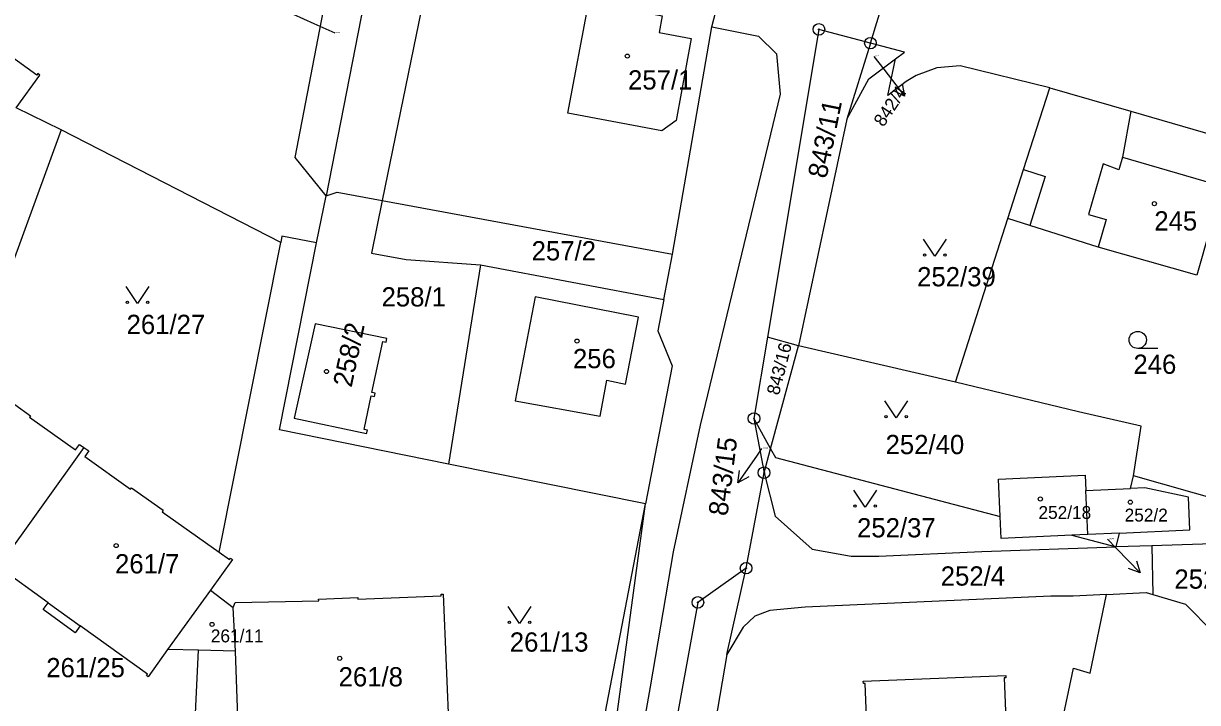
# Model space of a CAD drawing. Extents: x -737240 to -735272, y -1119606 to -1117878.
# Drawn here: x -736920.3 to -736816.5, y -1118758.3 to -1118698.3 of the extents above; entities that cross this region are included whole.
import ezdxf

# ---------------------------------------------------------------- set-up
doc = ezdxf.new("R2010")
doc.units = 0
for name, color, linetype in [('Level 1', 7, 'Continuous'), ('Level 16', 7, 'Continuous'), ('Level 18', 7, 'Continuous'), ('Level 19', 7, 'Continuous'), ('Level 25', 7, 'Continuous'), ('Level 4', 7, 'Continuous')]:
    doc.layers.add(name, color=color, linetype=linetype)

msp = doc.modelspace()

# ---------------------------------------------------------------- linework, layer by layer
at = {"layer": 'Level 1'}
for p, q in [((-736845.46, -1118700.04), (-736841.79, -1118688.22)), ((-736884.32, -1118693.11), (-736888.6, -1118713.93)), ((-736859.46, -1118698.59), (-736858.24, -1118693.86)), ((-736862.96, -1118718.67), (-736859.46, -1118698.59)), ((-736845.46, -1118700.04), (-736847.54, -1118706.75)), ((-736831.94, -1118711.21), (-736829.61, -1118703.98)), ((-736829.61, -1118703.98), (-736822.44, -1118706.06)), ((-736916.97, -1118707.69), (-736920.95, -1118705.76)), ((-736822.44, -1118706.06), (-736823.18, -1118710.1)), ((-736822.44, -1118706.06), (-736804.85, -1118711.17)), ((-736916.97, -1118707.69), (-736923.8, -1118726.36)), ((-736897.58, -1118717.65), (-736916.97, -1118707.69)), ((-736847.54, -1118706.75), (-736851.8, -1118726.76)), ((-736833.31, -1118715.53), (-736831.94, -1118711.21)), ((-736894.42, -1118717.67), (-736893.56, -1118713.53)), ((-736888.6, -1118713.93), (-736862.96, -1118718.67)), ((-736837.94, -1118729.99), (-736833.31, -1118715.53)), ((-736831.38, -1118716.14), (-736833.31, -1118715.53)), ((-736825.34, -1118718.06), (-736831.38, -1118716.14)), ((-736903.02, -1118744.99), (-736897.58, -1118717.65)), ((-736863.73, -1118722.69), (-736862.96, -1118718.67)), ((-736879.92, -1118719.62), (-736882.75, -1118737.21)), ((-736879.92, -1118719.62), (-736863.73, -1118722.69)), ((-736854.55, -1118726.02), (-736855.75, -1118733.19)), ((-736851.8, -1118726.76), (-736854.55, -1118726.02)), ((-736854.29, -1118735.87), (-736851.8, -1118726.76)), ((-736837.94, -1118729.99), (-736851.8, -1118726.76)), ((-736855.75, -1118733.19), (-736854.86, -1118737.98)), ((-736855.75, -1118733.19), (-736854.29, -1118735.87)), ((-736914.99, -1118735.74), (-736922.55, -1118746.28)), ((-736854.86, -1118737.98), (-736854.29, -1118735.87)), ((-736865.34, -1118740.73), (-736882.75, -1118737.21)), ((-736856.44, -1118746.41), (-736854.86, -1118737.98)), ((-736822.48, -1118739.36), (-736822.21, -1118738.25)), ((-736812.24, -1118741.08), (-736822.21, -1118738.25)), ((-736826.41, -1118739.55), (-736822.48, -1118739.36)), ((-736826.23, -1118743.44), (-736826.41, -1118739.55)), ((-736869.32, -1118770.31), (-736865.34, -1118740.73)), ((-736826.23, -1118743.44), (-736827.65, -1118743.5)), ((-736827.65, -1118743.5), (-736823.73, -1118744.53)), ((-736823.44, -1118743.31), (-736826.23, -1118743.44)), ((-736823.73, -1118744.53), (-736823.44, -1118743.31)), ((-736820.59, -1118744.43), (-736823.73, -1118744.53)), ((-736820.59, -1118744.43), (-736820.5, -1118748.74)), ((-736918.13, -1118749.46), (-736922.55, -1118746.28)), ((-736858.14, -1118754.03), (-736856.44, -1118746.41)), ((-736903.79, -1118748.34), (-736907.57, -1118753.6)), ((-736903.79, -1118748.34), (-736901.77, -1118749.88)), ((-736901.57, -1118753.73), (-736901.77, -1118749.88)), ((-736904.85, -1118753.66), (-736907.57, -1118753.6)), ((-736901.57, -1118753.73), (-736904.85, -1118753.66))]:
    msp.add_line(p, q, dxfattribs=at)
for points in [[(-736893.56, -1118713.53), (-736896.29, -1118710.13), (-736892.41, -1118689.95), (-736889.47, -1118682.42), (-736888.91, -1118680.99)], [(-736887.33, -1118681.68), (-736889.19, -1118691.21), (-736893.56, -1118713.53)], [(-736920.95, -1118705.76), (-736918.87, -1118702.86), (-736919.03, -1118702.74), (-736919.12, -1118702.86), (-736925.13, -1118698.54), (-736925.04, -1118698.42), (-736927.8, -1118696.43), (-736927.89, -1118696.55), (-736931.94, -1118693.63), (-736931.36, -1118692.82), (-736931.76, -1118692.54)], [(-736859.46, -1118698.59), (-736855.35, -1118699.43), (-736853.76, -1118700.99), (-736853.43, -1118704.54), (-736860.5, -1118733.78), (-736862.88, -1118744.98), (-736864.92, -1118756.89), (-736867.8, -1118773.25), (-736874.18, -1118809.41), (-736877.07, -1118825.48), (-736878.29, -1118829.2), (-736880.63, -1118832.86), (-736884.99, -1118835.41), (-736885.95, -1118836.94)], [(-736845.46, -1118700.04), (-736850.01, -1118698.83), (-736854.55, -1118726.02)], [(-736843.23, -1118701.44), (-736842.44, -1118700.84), (-736845.46, -1118700.04)], [(-736847.54, -1118706.75), (-736845.59, -1118703.21), (-736843.23, -1118701.44)], [(-736829.61, -1118703.98), (-736837.54, -1118702.04), (-736839.59, -1118702.23), (-736841.42, -1118702.91), (-736842.29, -1118703.42), (-736843.93, -1118704.67), (-736843.23, -1118701.44)], [(-736823.18, -1118710.1), (-736814.37, -1118712.66), (-736816.61, -1118720.52), (-736825.34, -1118718.06)], [(-736893.56, -1118713.53), (-736892.58, -1118713.2), (-736888.6, -1118713.93)], [(-736888.6, -1118713.93), (-736889.56, -1118718.6), (-736886.49, -1118719.15), (-736879.92, -1118719.62)], [(-736882.75, -1118737.21), (-736897.68, -1118734.19), (-736894.42, -1118717.67)], [(-736894.42, -1118717.67), (-736897.47, -1118717.1), (-736897.58, -1118717.65)], [(-736863.73, -1118722.69), (-736864.24, -1118725.45), (-736862.98, -1118728.53), (-736865.34, -1118740.73)], [(-736888.25, -1118726.45), (-736888.19, -1118726.14), (-736894.54, -1118724.82), (-736896.4, -1118733.15), (-736889.98, -1118734.52), (-736889.91, -1118734.21), (-736890.21, -1118734.15), (-736889.58, -1118731.19), (-736889.28, -1118731.26), (-736889.22, -1118730.96), (-736889.51, -1118730.9), (-736888.55, -1118726.39), (-736888.25, -1118726.45)], [(-736924.94, -1118729.4), (-736922.59, -1118731.07), (-736922.5, -1118730.95), (-736919.69, -1118732.95), (-736919.78, -1118733.07), (-736915.71, -1118735.97), (-736915.36, -1118735.48), (-736914.99, -1118735.74)], [(-736822.21, -1118738.25), (-736821.54, -1118733.87), (-736827.06, -1118732.61), (-736837.94, -1118729.99)], [(-736914.99, -1118735.74), (-736914.54, -1118736.06), (-736914.89, -1118736.55), (-736910.86, -1118739.42), (-736910.77, -1118739.3), (-736907.96, -1118741.3), (-736908.05, -1118741.42), (-736903.02, -1118744.99)], [(-736854.29, -1118735.87), (-736853.86, -1118736.65), (-736833.98, -1118741.85)], [(-736854.86, -1118737.98), (-736853.89, -1118741.82), (-736850.62, -1118744.73), (-736847.15, -1118745.35), (-736844.71, -1118745.34), (-736835.6, -1118744.93), (-736823.73, -1118744.53)], [(-736833.98, -1118741.85), (-736834.13, -1118738.55), (-736826.47, -1118738.21), (-736826.41, -1118739.55)], [(-736823.44, -1118743.31), (-736817.23, -1118743.03), (-736817.36, -1118740.13), (-736821.21, -1118739.3), (-736822.48, -1118739.36)], [(-736872.62, -1118769.69), (-736870.95, -1118760.54), (-736868.91, -1118759.23), (-736865.34, -1118740.73)], [(-736827.65, -1118743.5), (-736833.89, -1118743.79), (-736833.98, -1118741.85)], [(-736903.02, -1118744.99), (-736902.1, -1118745.64), (-736902.02, -1118745.53), (-736901.85, -1118745.64), (-736903.79, -1118748.34)], [(-736796.16, -1118747.3), (-736810.72, -1118744.1), (-736820.59, -1118744.43)], [(-736856.44, -1118746.41), (-736860.71, -1118749.43), (-736870.25, -1118801.84), (-736870.09, -1118801.87), (-736875.96, -1118830.71), (-736866.52, -1118832.6), (-736863.07, -1118833.41)], [(-736901.77, -1118749.88), (-736901.59, -1118749.44), (-736894.22, -1118749.29), (-736894.23, -1118749.14), (-736890.77, -1118749), (-736890.77, -1118749.15), (-736883.41, -1118748.85), (-736883.41, -1118748.7), (-736883.21, -1118748.69), (-736882.7, -1118761.31), (-736882.9, -1118761.31), (-736882.91, -1118761.16), (-736890.22, -1118761.46)], [(-736824.6, -1118748.73), (-736827.53, -1118748.87), (-736829.52, -1118748.87), (-736851.22, -1118749.85), (-736854.35, -1118750.15), (-736855.67, -1118750.65), (-736856.7, -1118751.62), (-736858.14, -1118754.03)], [(-736832.6, -1118779.31), (-736827.5, -1118755.23), (-736826.03, -1118755.67), (-736824.6, -1118748.73)], [(-736824.6, -1118748.73), (-736821.09, -1118748.56), (-736820.5, -1118748.74)], [(-736820.5, -1118748.74), (-736817.61, -1118749.6), (-736815.16, -1118752.06), (-736814.14, -1118755.11)], [(-736915.29, -1118751.5), (-736915.73, -1118752.11), (-736918.57, -1118750.07), (-736918.13, -1118749.46)], [(-736907.57, -1118753.6), (-736909.29, -1118755.99), (-736909.45, -1118755.88), (-736909.36, -1118755.76), (-736915.29, -1118751.5)], [(-736897.04, -1118765.01), (-736898.61, -1118764.7), (-736905.31, -1118763.57), (-736904.85, -1118753.66)], [(-736893.72, -1118761.6), (-736901.08, -1118761.9), (-736901.07, -1118762.05), (-736901.27, -1118762.06), (-736901.57, -1118753.73)], [(-736858.14, -1118754.03), (-736860, -1118764.9), (-736859.06, -1118767.73), (-736857.69, -1118769.18), (-736858.87, -1118775.58), (-736861.2, -1118777.21), (-736862.69, -1118779.82), (-736862.9, -1118783.87), (-736861.1, -1118787.45), (-736864.05, -1118804.45), (-736866.69, -1118818.98), (-736867.01, -1118823.17), (-736865.83, -1118828.48), (-736863.07, -1118833.41)], [(-736845.63, -1118763.93), (-736845.93, -1118756.59), (-736846.08, -1118756.6), (-736846.09, -1118756.39), (-736833.5, -1118755.88), (-736833.49, -1118756.08), (-736833.64, -1118756.08), (-736833.34, -1118763.43), (-736833.24, -1118763.43), (-736833.1, -1118766.88), (-736833.2, -1118766.88), (-736833, -1118771.83), (-736832, -1118771.79), (-736831.98, -1118772.31)]]:
    msp.add_lwpolyline(points, dxfattribs=at)
at = {"layer": 'Level 16'}
for points in [[(-736892.75, -1118699.16), (-736894.63, -1118698.33), (-736897.373, -1118697.115)], [(-736845.15, -1118701.21), (-736844.27, -1118702.35), (-736842.432, -1118704.721)], [(-736842.65, -1118703.625), (-736842.432, -1118704.721), (-736843.44, -1118704.237)], [(-736855.07, -1118735.85), (-736855.47, -1118736.42), (-736857.184, -1118738.882)], [(-736856.203, -1118738.347), (-736857.184, -1118738.882), (-736857.023, -1118737.776)], [(-736824.5, -1118743.85), (-736823.7, -1118744.67), (-736821.604, -1118746.816)], [(-736821.945, -1118745.752), (-736821.604, -1118746.816), (-736822.66, -1118746.45)]]:
    msp.add_lwpolyline(points, dxfattribs=at)
at = {"layer": 'Level 25'}
msp.add_line((-736820.048, -1118727.01), (-736821.83, -1118727.01), dxfattribs=at)
for points in [[(-736838.77, -1118717.36), (-736839.77, -1118718.86), (-736840.77, -1118717.36)], [(-736909.23, -1118721.53), (-736910.23, -1118723.03), (-736911.23, -1118721.53)], [(-736842.19, -1118731.63), (-736843.19, -1118733.13), (-736844.19, -1118731.63)], [(-736844.93, -1118739.53), (-736845.93, -1118741.03), (-736846.93, -1118739.53)], [(-736875.47, -1118749.79), (-736876.47, -1118751.29), (-736877.47, -1118749.79)]]:
    msp.add_lwpolyline(points, dxfattribs=at)
for centre in [(-736840.67, -1118718.76), (-736838.87, -1118718.76), (-736911.13, -1118722.93), (-736909.33, -1118722.93), (-736844.09, -1118733.03), (-736842.29, -1118733.03), (-736846.83, -1118740.93), (-736845.03, -1118740.93), (-736877.37, -1118751.19), (-736875.57, -1118751.19)]:
    msp.add_circle(centre, 0.1, dxfattribs=at)
for centre, major_axis, ratio in [((-736850.01, -1118698.83), (0.516, 0), 0.9848078), ((-736850.01, -1118698.83), (0.0375, 0), 0.9848078), ((-736845.46, -1118700.04), (0.516, 0), 0.9848078), ((-736845.46, -1118700.04), (0.0375, 0), 0.9848078), ((-736866.94, -1118701.19), (0.18, 0), 0.9848078), ((-736820.36, -1118714.22), (0.18, 0), 0.9848078), ((-736871.39, -1118726.35), (0.18, 0), 0.9848078), ((-736821.83, -1118726.254), (0.764, 0), 0.9894236), ((-736893.53, -1118729.04), (0.18, 0), 0.9848078), ((-736855.75, -1118733.19), (0.516, 0), 0.9848078), ((-736855.75, -1118733.19), (0.0375, 0), 0.9848078), ((-736854.86, -1118737.98), (0.516, 0), 0.9848078), ((-736854.86, -1118737.98), (0.0375, 0), 0.9848078), ((-736830.44, -1118740.3), (0.18, 0), 0.9848078), ((-736822.49, -1118740.58), (0.18, 0), 0.9848078), ((-736912.12, -1118744.42), (0.18, 0), 0.9848078), ((-736856.44, -1118746.41), (0.516, 0), 0.9848078), ((-736856.44, -1118746.41), (0.0375, 0), 0.9848078), ((-736860.71, -1118749.43), (0.516, 0), 0.9848078), ((-736860.71, -1118749.43), (0.0375, 0), 0.9848078), ((-736903.64, -1118751.37), (0.18, 0), 0.9848078), ((-736892.36, -1118754.37), (0.18, 0), 0.9848078)]:
    msp.add_ellipse(centre, major_axis=major_axis, ratio=ratio, dxfattribs=at)
at = {"layer": 'Level 4'}
msp.add_line((-736918.13, -1118749.46), (-736915.29, -1118751.5), dxfattribs=at)
for points in [[(-736861.29, -1118699.62), (-736862.62, -1118706.89), (-736863.88, -1118707.8), (-736872.19, -1118706.24), (-736870.34, -1118696.4), (-736863.85, -1118697.62), (-736864.13, -1118699.1), (-736861.29, -1118699.62)], [(-736823.18, -1118710.1), (-736823.51, -1118711.24), (-736824.89, -1118710.7), (-736826.17, -1118715.17), (-736824.62, -1118715.61), (-736825.34, -1118718.06)], [(-736831.94, -1118711.21), (-736830, -1118711.83), (-736831.38, -1118716.14)], [(-736876.85, -1118731.62), (-736869.34, -1118732.99), (-736868.76, -1118729.81), (-736867.1, -1118730.15), (-736865.95, -1118724.23), (-736875.09, -1118722.46), (-736876.85, -1118731.62)]]:
    msp.add_lwpolyline(points, dxfattribs=at)

# ---------------------------------------------------------------- texts
at = {"layer": 'Level 16'}
for s, height, rotation, p in [('842/4', 1.14, 56.45043, (-736844.302, -1118707.512)), ('843/15', 1.7, 82.74177, (-736858.096, -1118741.854))]:
    msp.add_text(s, height=height, rotation=rotation, dxfattribs=at).set_placement(p)
msp.add_text('252/43', height=1.7, dxfattribs=at).set_placement((-736818.59, -1118748.22))
at = {"layer": 'Level 18'}
for s, height, p in [('261/12', 0.1, (-736892.75, -1118699.16)), ('842/4', 0.1, (-736845.025, -1118701.21)), ('257/2', 1.7, (-736875.4, -1118719.23)), ('252/39', 1.7, (-736841.33, -1118721.52)), ('258/1', 1.7, (-736888.665, -1118723.3)), ('261/27', 1.7, (-736911.2, -1118725.73)), ('246', 1.7, (-736822.215, -1118729.25)), ('252/40', 1.7, (-736844.12, -1118736.34)), ('843/15', 0.1, (-736854.92, -1118735.85)), ('252/37', 1.7, (-736846.64, -1118743.69)), ('252/43', 0.1, (-736824.35, -1118743.85)), ('252/4', 1.7, (-736839.245, -1118747.95)), ('261/13', 1.7, (-736877.33, -1118753.78)), ('261/25', 1.7, (-736918.3, -1118756.04))]:
    msp.add_text(s, height=height, dxfattribs=at).set_placement(p)
for s, height, rotation, p in [('843/11', 1.7, 78.5502, (-736849.344, -1118712.061)), ('843/16', 1.14, 75.6477, (-736853.546, -1118731.193))]:
    msp.add_text(s, height=height, rotation=rotation, dxfattribs=at).set_placement(p)
at = {"layer": 'Level 19'}
for s, height, p in [('257/1', 1.7, (-736866.88, -1118704.14)), ('245', 1.7, (-736820.37, -1118716.59)), ('256', 1.7, (-736871.75, -1118728.75)), ('252/18', 1.14, (-736830.605, -1118742.06)), ('252/2', 1.14, (-736822.99, -1118742.29)), ('261/7', 1.7, (-736912.22, -1118746.87)), ('261/11', 1.14, (-736903.755, -1118752.96)), ('261/8', 1.7, (-736892.46, -1118756.85))]:
    msp.add_text(s, height=height, dxfattribs=at).set_placement(p)
msp.add_text('258/2', height=1.7, rotation=78.09786, dxfattribs=at).set_placement((-736891.314, -1118730.505))

doc.saveas('drawing.dxf')
